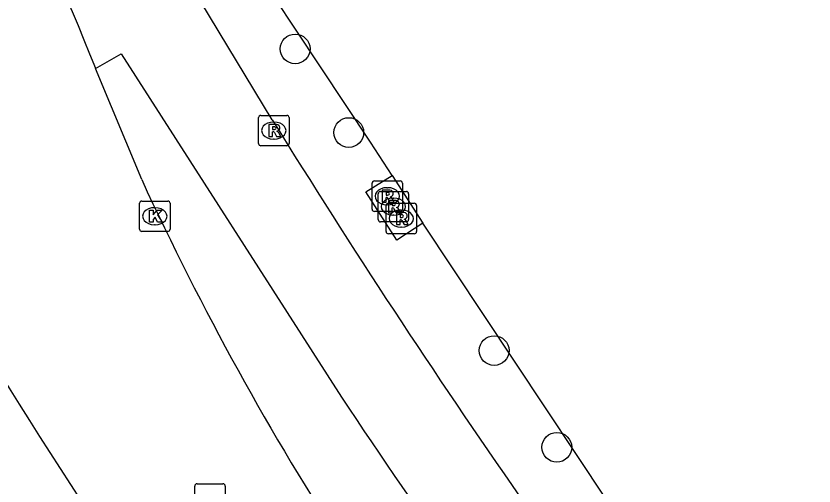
# Model space of a CAD drawing. Extents: x 161087 to 161922, y 382574 to 383873.
# Drawn here: x 161650.86 to 161677.12, y 383149.99 to 383165.45 of the extents above; entities that cross this region are included whole.
import ezdxf

# ---------------------------------------------------------------- set-up
doc = ezdxf.new("R2010")
doc.units = 0
for name, color, linetype in [('IMGEO_Boom', 7, 'Continuous'), ('IMGEO_Fietspad_gesloten', 7, 'Continuous'), ('IMGEO_Groenvoorziening', 7, 'Continuous'), ('IMGEO_Kolk', 7, 'Continuous'), ('IMGEO_Rijbaan_lokaal_gesloten', 7, 'Continuous'), ('IMGEO_Rioolput', 7, 'Continuous'), ('IMGEO_Terreindeel_open', 7, 'Continuous'), ('IMGEO_Voetpad_open', 7, 'Continuous')]:
    doc.layers.add(name, color=color, linetype=linetype)

msp = doc.modelspace()

# ---------------------------------------------------------------- linework, layer by layer
at = {"layer": 'IMGEO_Boom'}
for centre in [(161660.044, 383164.368), (161661.809, 383161.618), (161666.593, 383154.447), (161668.655, 383151.265)]:
    msp.add_circle(centre, 0.489, dxfattribs=at)
at = {"layer": 'IMGEO_Fietspad_gesloten'}
msp.add_arc((162333.262, 383591.512), 813.479, 212.500034, 213.267884, dxfattribs=at)
at = {"layer": 'IMGEO_Groenvoorziening'}
for points in [[(161663.238, 383160.203), (161662.519, 383161.304), (161660.059, 383165.022), (161658.719, 383167.046)], [(161664.248, 383158.634), (161663.385, 383158.083), (161662.365, 383159.664), (161663.238, 383160.203)], [(161677.12, 383139.245), (161675.979, 383140.968), (161673.342, 383144.952), (161664.248, 383158.634)]]:
    msp.add_lwpolyline(points, dxfattribs=at)
at = {"layer": 'IMGEO_Kolk'}
for p, q in [((161654.925, 383158.44), (161654.925, 383159.292)), ((161655, 383159.366), (161655.852, 383159.366)), ((161655.413, 383159.146), (161655.438, 383159.146)), ((161655.926, 383159.292), (161655.926, 383158.44)), ((161655.852, 383158.366), (161655, 383158.366)), ((161655.436, 383158.586), (161655.411, 383158.586))]:
    msp.add_line(p, q, dxfattribs=at)
for points in [[(161654.925, 383158.44), (161654.925, 383159.292)], [(161655, 383159.366), (161655.852, 383159.366)], [(161655.926, 383159.292), (161655.926, 383158.44)], [(161655.246, 383159.066), (161655.369, 383159.066), (161655.369, 383158.915), (161655.499, 383159.066), (161655.663, 383159.066), (161655.517, 383158.915), (161655.67, 383158.666), (161655.518, 383158.666), (161655.433, 383158.83), (161655.369, 383158.763), (161655.369, 383158.666), (161655.246, 383158.666), (161655.246, 383159.066)], [(161655.852, 383158.366), (161655, 383158.366)]]:
    msp.add_lwpolyline(points, dxfattribs=at)
for centre, start, end in [((161655.002, 383159.29), 91.552, 178.448), ((161655.002, 383159.29), 91.552, 178.448), ((161655.85, 383159.29), 1.552, 88.448), ((161655.85, 383159.29), 1.552, 88.448), ((161655.002, 383158.442), 181.552, 268.448), ((161655.002, 383158.442), 181.552, 268.448), ((161655.85, 383158.442), 271.552, 358.448), ((161655.85, 383158.442), 271.552, 358.448)]:
    msp.add_arc(centre, 0.0765, start, end, dxfattribs=at)
for centre, major_axis, ratio, start_param, end_param in [((161655.412, 383158.866), (-0.387, 0.002), 0.722429, 4.712389, 7.853982), ((161655.437, 383158.866), (-0.39, 0.002), 0.717154, 1.570796, 4.712389)]:
    msp.add_ellipse(centre, major_axis=major_axis, ratio=ratio, start_param=start_param, end_param=end_param, dxfattribs=at)
at = {"layer": 'IMGEO_Rijbaan_lokaal_gesloten'}
msp.add_lwpolyline([(161654.994, 383160.069), (161653.479, 383163.724)], dxfattribs=at)
for centre, radius, start, end in [((161548.512, 383122.089), 112.923, 21.6355, 29.81053), ((161871.345, 383291.879), 260.661, 209.93549, 214.34366), ((161744.498, 383201.433), 98.6, 204.80371, 212.96772)]:
    msp.add_arc(centre, radius, start, end, dxfattribs=at)
at = {"layer": 'IMGEO_Rioolput'}
for p, q in [((161658.842, 383161.257), (161658.842, 383162.109)), ((161658.917, 383162.183), (161659.769, 383162.183)), ((161659.843, 383162.109), (161659.843, 383161.257)), ((161659.33, 383161.963), (161659.355, 383161.963)), ((161659.353, 383161.403), (161659.328, 383161.403)), ((161659.769, 383161.183), (161658.917, 383161.183)), ((161662.575, 383159.099), (161662.575, 383159.951)), ((161662.65, 383160.025), (161663.502, 383160.025)), ((161663.576, 383159.951), (161663.576, 383159.099)), ((161662.851, 383159.681), (161663.703, 383159.681)), ((161663.063, 383159.805), (161663.088, 383159.805)), ((161662.776, 383158.755), (161662.776, 383159.607)), ((161663.264, 383159.461), (161663.289, 383159.461)), ((161663.777, 383159.607), (161663.777, 383158.755)), ((161663.037, 383158.364), (161663.037, 383159.216)), ((161663.086, 383159.245), (161663.061, 383159.245)), ((161663.112, 383159.29), (161663.964, 383159.29)), ((161664.038, 383159.216), (161664.038, 383158.364)), ((161663.502, 383159.025), (161662.65, 383159.025)), ((161663.287, 383158.901), (161663.262, 383158.901)), ((161663.525, 383159.07), (161663.55, 383159.07)), ((161663.703, 383158.681), (161662.851, 383158.681)), ((161663.548, 383158.51), (161663.523, 383158.51)), ((161663.964, 383158.29), (161663.112, 383158.29)), ((161656.741, 383149.14), (161656.741, 383149.992)), ((161656.816, 383150.066), (161657.668, 383150.066)), ((161657.742, 383149.992), (161657.742, 383149.14))]:
    msp.add_line(p, q, dxfattribs=at)
for points in [[(161658.842, 383161.257), (161658.842, 383162.109)], [(161658.917, 383162.183), (161659.769, 383162.183)], [(161659.843, 383162.109), (161659.843, 383161.257)], [(161659.431, 383161.881), (161659.179, 383161.883), (161659.179, 383161.483)], [(161659.357, 383161.802), (161659.303, 383161.802), (161659.303, 383161.721)], [(161659.179, 383161.483), (161659.303, 383161.483), (161659.303, 383161.645), (161659.314, 383161.645)], [(161659.303, 383161.721), (161659.355, 383161.721)], [(161659.361, 383161.616), (161659.432, 383161.483), (161659.572, 383161.483), (161659.507, 383161.609)], [(161659.769, 383161.183), (161658.917, 383161.183)], [(161662.575, 383159.099), (161662.575, 383159.951)], [(161662.65, 383160.025), (161663.502, 383160.025)], [(161663.576, 383159.951), (161663.576, 383159.099)], [(161662.851, 383159.681), (161663.703, 383159.681)], [(161663.164, 383159.723), (161662.912, 383159.725), (161662.912, 383159.325)], [(161662.776, 383158.755), (161662.776, 383159.607)], [(161662.912, 383159.325), (161663.036, 383159.325), (161663.036, 383159.487), (161663.047, 383159.487)], [(161663.09, 383159.644), (161663.036, 383159.644), (161663.036, 383159.563)], [(161663.036, 383159.563), (161663.088, 383159.563)], [(161663.094, 383159.458), (161663.165, 383159.325), (161663.305, 383159.325), (161663.24, 383159.451)], [(161663.777, 383159.607), (161663.777, 383158.755)], [(161663.037, 383158.364), (161663.037, 383159.216)], [(161663.112, 383159.29), (161663.964, 383159.29)], [(161663.365, 383159.379), (161663.113, 383159.381), (161663.113, 383158.981)], [(161663.113, 383158.981), (161663.237, 383158.981), (161663.237, 383159.143), (161663.248, 383159.143)], [(161663.291, 383159.3), (161663.237, 383159.3), (161663.237, 383159.219)], [(161663.237, 383159.219), (161663.289, 383159.219)], [(161664.038, 383159.216), (161664.038, 383158.364)], [(161663.502, 383159.025), (161662.65, 383159.025)], [(161663.295, 383159.114), (161663.366, 383158.981), (161663.506, 383158.981), (161663.441, 383159.107)], [(161663.626, 383158.988), (161663.374, 383158.99), (161663.374, 383158.59)], [(161663.552, 383158.909), (161663.498, 383158.909), (161663.498, 383158.828)], [(161663.703, 383158.681), (161662.851, 383158.681)], [(161663.374, 383158.59), (161663.498, 383158.59), (161663.498, 383158.752), (161663.509, 383158.752)], [(161663.498, 383158.828), (161663.55, 383158.828)], [(161663.556, 383158.723), (161663.627, 383158.59), (161663.767, 383158.59), (161663.702, 383158.716)], [(161663.964, 383158.29), (161663.112, 383158.29)], [(161656.741, 383149.14), (161656.741, 383149.992)], [(161656.816, 383150.066), (161657.668, 383150.066)], [(161657.742, 383149.992), (161657.742, 383149.14)]]:
    msp.add_lwpolyline(points, dxfattribs=at)
for centre, radius, start, end in [((161658.919, 383162.107), 0.0765, 91.552, 178.448), ((161658.919, 383162.107), 0.0765, 91.552, 178.448), ((161659.767, 383162.107), 0.0765, 1.552, 88.448), ((161659.767, 383162.107), 0.0765, 1.552, 88.448), ((161659.363, 383161.706), 0.0964, 77.0061, 93.1865), ((161659.377, 383161.763), 0.0378, 276.6634, 79.6772), ((161659.43, 383161.771), 0.109, 350.3612, 89.416), ((161659.313, 383161.592), 0.0533, 26.0293, 88.6989), ((161659.339, 383161.91), 0.19, 274.7715, 282.9687), ((161659.428, 383161.771), 0.112, 277.5842, 350.9817), ((161659.412, 383161.556), 0.108, 29.5134, 73.7905), ((161658.919, 383161.259), 0.0765, 181.552, 268.448), ((161658.919, 383161.259), 0.0765, 181.552, 268.448), ((161659.767, 383161.259), 0.0765, 271.552, 358.448), ((161659.767, 383161.259), 0.0765, 271.552, 358.448), ((161662.652, 383159.949), 0.0765, 91.552, 178.448), ((161662.652, 383159.949), 0.0765, 91.552, 178.448), ((161663.5, 383159.949), 0.0765, 1.552, 88.448), ((161663.5, 383159.949), 0.0765, 1.552, 88.448), ((161662.853, 383159.605), 0.0765, 91.552, 178.448), ((161662.853, 383159.605), 0.0765, 91.552, 178.448), ((161663.163, 383159.613), 0.109, 350.3612, 89.416), ((161663.701, 383159.605), 0.0765, 1.552, 88.448), ((161663.701, 383159.605), 0.0765, 1.552, 88.448), ((161663.046, 383159.434), 0.0533, 26.0293, 88.6989), ((161663.072, 383159.752), 0.19, 274.7715, 282.9687), ((161663.096, 383159.548), 0.0964, 77.0061, 93.1865), ((161663.11, 383159.605), 0.0378, 276.6634, 79.6772), ((161663.161, 383159.613), 0.112, 277.5842, 350.9817), ((161663.145, 383159.398), 0.108, 29.5134, 73.7905), ((161663.114, 383159.214), 0.0765, 91.552, 178.448), ((161663.114, 383159.214), 0.0765, 91.552, 178.448), ((161663.247, 383159.09), 0.0533, 26.0293, 88.6989), ((161663.273, 383159.408), 0.19, 274.7715, 282.9687), ((161663.297, 383159.204), 0.0964, 77.0061, 93.1865), ((161663.311, 383159.261), 0.0378, 276.6634, 79.6772), ((161663.364, 383159.269), 0.109, 350.3612, 89.416), ((161663.362, 383159.269), 0.112, 277.5842, 350.9817), ((161663.346, 383159.054), 0.108, 29.5134, 73.7905), ((161663.962, 383159.214), 0.0765, 1.552, 88.448), ((161663.962, 383159.214), 0.0765, 1.552, 88.448), ((161662.652, 383159.101), 0.0765, 181.552, 268.448), ((161662.652, 383159.101), 0.0765, 181.552, 268.448), ((161663.5, 383159.101), 0.0765, 271.552, 358.448), ((161663.5, 383159.101), 0.0765, 271.552, 358.448), ((161663.558, 383158.813), 0.0964, 77.0061, 93.1865), ((161663.572, 383158.87), 0.0378, 276.6634, 79.6772), ((161663.625, 383158.878), 0.109, 350.3612, 89.416), ((161662.853, 383158.757), 0.0765, 181.552, 268.448), ((161662.853, 383158.757), 0.0765, 181.552, 268.448), ((161663.508, 383158.699), 0.0533, 26.0293, 88.6989), ((161663.534, 383159.017), 0.19, 274.7715, 282.9687), ((161663.623, 383158.878), 0.112, 277.5842, 350.9817), ((161663.607, 383158.663), 0.108, 29.5134, 73.7905), ((161663.701, 383158.757), 0.0765, 271.552, 358.448), ((161663.701, 383158.757), 0.0765, 271.552, 358.448), ((161663.114, 383158.366), 0.0765, 181.552, 268.448), ((161663.114, 383158.366), 0.0765, 181.552, 268.448), ((161663.962, 383158.366), 0.0765, 271.552, 358.448), ((161663.962, 383158.366), 0.0765, 271.552, 358.448), ((161656.818, 383149.99), 0.0765, 91.552, 178.448), ((161656.818, 383149.99), 0.0765, 91.552, 178.448), ((161657.666, 383149.99), 0.0765, 1.552, 88.448), ((161657.666, 383149.99), 0.0765, 1.552, 88.448)]:
    msp.add_arc(centre, radius, start, end, dxfattribs=at)
for centre, major_axis, ratio, start_param, end_param in [((161659.329, 383161.683), (-0.387, 0.002), 0.722429, 4.712389, 7.853982), ((161659.354, 383161.683), (-0.39, 0.002), 0.717154, 1.570796, 4.712389), ((161663.062, 383159.525), (-0.387, 0.002), 0.722429, 4.712389, 7.853982), ((161663.087, 383159.525), (-0.39, 0.002), 0.717154, 1.570796, 4.712389), ((161663.263, 383159.181), (-0.387, 0.002), 0.722429, 4.712389, 7.853982), ((161663.288, 383159.181), (-0.39, 0.002), 0.717154, 1.570796, 4.712389), ((161663.524, 383158.79), (-0.387, 0.002), 0.722429, 4.712389, 7.853982), ((161663.549, 383158.79), (-0.39, 0.002), 0.717154, 1.570796, 4.712389)]:
    msp.add_ellipse(centre, major_axis=major_axis, ratio=ratio, start_param=start_param, end_param=end_param, dxfattribs=at)
at = {"layer": 'IMGEO_Terreindeel_open'}
msp.add_lwpolyline([(161663.238, 383160.203), (161664.248, 383158.634)], dxfattribs=at)
at = {"layer": 'IMGEO_Voetpad_open'}
for points in [[(161659.292, 383162.037), (161656.938, 383165.912), (161658.362, 383166.811)], [(161653.479, 383163.724), (161654.315, 383164.209), (161661.57, 383152.917)]]:
    msp.add_lwpolyline(points, dxfattribs=at)
for centre, radius, start, end in [((161890.934, 383305.449), 272.443, 211.76213, 214.88621), ((161880.75, 383298.578), 263.168, 213.60696, 216.69423)]:
    msp.add_arc(centre, radius, start, end, dxfattribs=at)

doc.saveas('drawing.dxf')
